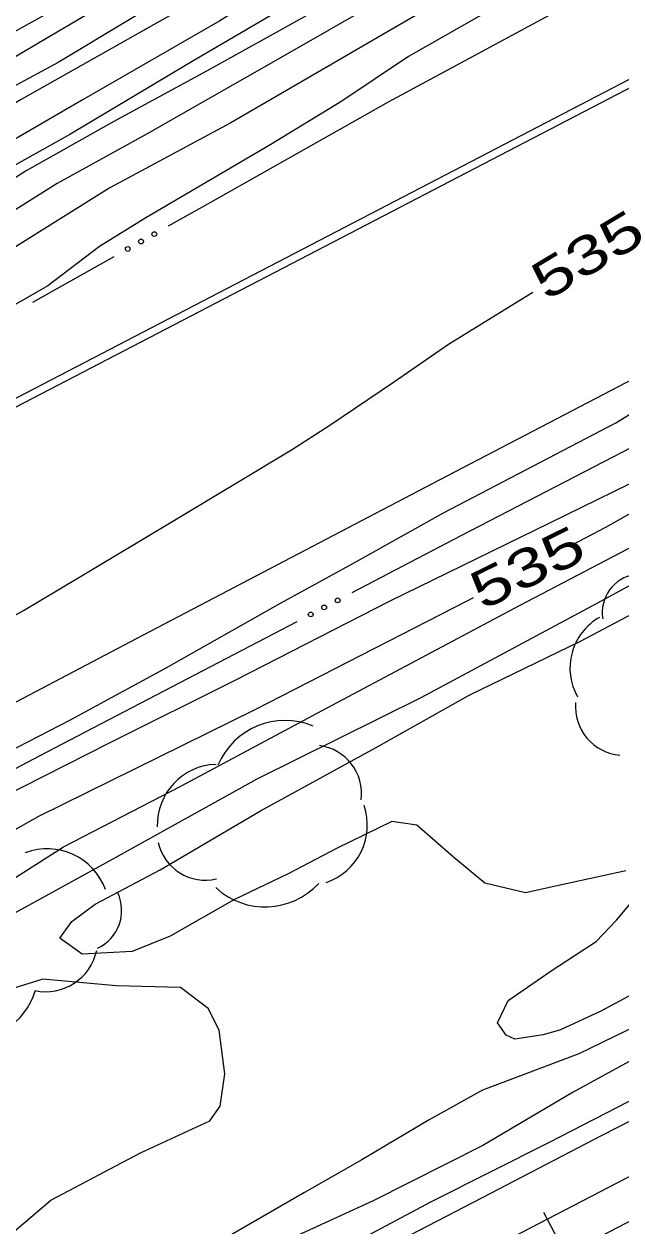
# Model space of a CAD drawing. Extents: x 2361284 to 2366480, y 6976556 to 6985346.
# Drawn here: x 2361931 to 2362006.3, y 6977542.1 to 6977693.8 of the extents above; entities that cross this region are included whole.
import ezdxf
from ezdxf.enums import TextEntityAlignment as Align

# ---------------------------------------------------------------- set-up
doc = ezdxf.new("R2010")
doc.units = 0
doc.header["$LTSCALE"] = 1.9
for name, color, linetype, lineweight in [('12', 7, 'Continuous', 13), ('13', 7, 'Continuous', 13), ('16', 7, 'Continuous', 13), ('21', 7, 'Continuous', 13), ('29', 7, 'Continuous', 13), ('3', 7, 'Continuous', 13)]:
    doc.layers.add(name, color=color, linetype=linetype, lineweight=lineweight)

msp = doc.modelspace()

# ---------------------------------------------------------------- linework, layer by layer
at = {"layer": '12'}
for points in [[(2362120.512, 6977805.427), (2362108.237, 6977798.501), (2362098.81, 6977792.821), (2362086.401, 6977784.282), (2362077.122, 6977778.833), (2362066.344, 6977772.282), (2362053.1, 6977764.204), (2362040.379, 6977756.723), (2362022.162, 6977745.93), (2362010.176, 6977739.125), (2361991.118, 6977728.273), (2361976.403, 6977719.342), (2361965.762, 6977712.972), (2361948.334, 6977703.145), (2361928.946, 6977692.32), (2361909.97, 6977681.4), (2361894.354, 6977672.45), (2361879.358, 6977663.377), (2361865.472, 6977655.635), (2361853.882, 6977649.194), (2361837.066, 6977640.284), (2361825.596, 6977633.904), (2361817.367, 6977629.446), (2361817.168, 6977629.344)], [(2362126.766, 6977793.337), (2362114.157, 6977785.966), (2362106.128, 6977781.419), (2362086.506, 6977769.053), (2362073.52, 6977761.158), (2362056.462, 6977750.346), (2362045.491, 6977744.002), (2362032.643, 6977736.449), (2362022.896, 6977730.756), (2362011.012, 6977723.762), (2361989.14, 6977711.184), (2361973.203, 6977701.362), (2361952.209, 6977689.052), (2361936.766, 6977679.844), (2361912.792, 6977666.465), (2361895.006, 6977656.486), (2361884.565, 6977650.106), (2361867.61, 6977640.134), (2361860.077, 6977636.052), (2361841.376, 6977625.594), (2361828.324, 6977618.33), (2361824.663, 6977616.385)], [(2362138.623, 6977699.164), (2362118.932, 6977689.667), (2362104.685, 6977682.881), (2362086.852, 6977673.75), (2362064.06, 6977662.294), (2362046.583, 6977653.346), (2362027.598, 6977643.325), (2362004.371, 6977630.264), (2362000.142, 6977628.014)], [(2361781.56, 6977537.57), (2361796.496, 6977545.364), (2361809.025, 6977551.952), (2361813.819, 6977554.648), (2361821.804, 6977559.494), (2361827.02, 6977563.014), (2361834.996, 6977567.731), (2361845.854, 6977573.234), (2361858.871, 6977579.887), (2361872.612, 6977587.318), (2361883.877, 6977594.137), (2361896.097, 6977600.593), (2361902.852, 6977604.188), (2361914.403, 6977610.618), (2361925.336, 6977616.662), (2361930.926, 6977619.795), (2361937.688, 6977623.83), (2361950.207, 6977631.319), (2361964.755, 6977640.048), (2361969.596, 6977643.174), (2361977.636, 6977648.591), (2361984.579, 6977653.387), (2361992.135, 6977658.07), (2361995.227, 6977659.959)], [(2361987.704, 6977621.395), (2361986.957, 6977620.998), (2361960.127, 6977607.271), (2361932.813, 6977593.802), (2361921.135, 6977587.23), (2361898.319, 6977575.143), (2361879.152, 6977565.179), (2361865.967, 6977557.374), (2361852.034, 6977547.992), (2361844.222, 6977543.046), (2361832.843, 6977536.518), (2361827.127, 6977532.883), (2361820.194, 6977528.957), (2361816.005, 6977524.607), (2361813.165, 6977522.54), (2361808.714, 6977519.428), (2361804.64, 6977515.599)]]:
    msp.add_lwpolyline(points, dxfattribs=at)
at = {"layer": '13'}
msp.add_line((2362005.696, 6977643.457), (2362019.465, 6977652.038), dxfattribs=at)
for points in [[(2362133.611, 6977805.542), (2362116.401, 6977795.009), (2362100.061, 6977785.282), (2362079.372, 6977772.545), (2362050.714, 6977755.371), (2362028.69, 6977743.062), (2362005.784, 6977729.893), (2361994.539, 6977723.886), (2361985.283, 6977718.246), (2361966.017, 6977707.144), (2361953.875, 6977700.108), (2361935.319, 6977688.931), (2361917.957, 6977679.576), (2361905.372, 6977672.565), (2361889.878, 6977662.547), (2361876.642, 6977654.572), (2361862.884, 6977646.929), (2361844.431, 6977637.774), (2361826.823, 6977627.896), (2361812.695, 6977619.201), (2361790.48, 6977607.948)], [(2362126.058, 6977804.68), (2362109.943, 6977794.717), (2362091.944, 6977784.045), (2362074.037, 6977773.015), (2362049.469, 6977757.94), (2362019.366, 6977741.253), (2362006.826, 6977733.873), (2361989.432, 6977723.597), (2361973.33, 6977714.234), (2361961.602, 6977707.682), (2361945.515, 6977698.888), (2361928.827, 6977688.989), (2361911.169, 6977678.331), (2361897, 6977669.765), (2361878.971, 6977658.914), (2361858.448, 6977647.567), (2361843.176, 6977639.392), (2361834.667, 6977634.871), (2361822.469, 6977628.384), (2361821.394, 6977627.804)], [(2362130.199, 6977800.54), (2362116.102, 6977792.726), (2362105.414, 6977786.133), (2362073.113, 6977767.126), (2362053.314, 6977754.316), (2362028.391, 6977740.808), (2361999.405, 6977724.482), (2361976.744, 6977710.776), (2361953.89, 6977697.427), (2361930.643, 6977684.236), (2361890.841, 6977660.077), (2361869.963, 6977648.187), (2361846.997, 6977635.988), (2361826.513, 6977624.783), (2361814.165, 6977618.205), (2361801.776, 6977611.737), (2361791.296, 6977606.286)], [(2362124.133, 6977794.702), (2362109.524, 6977786.222), (2362093.943, 6977776.793), (2362077.339, 6977766.506), (2362053.678, 6977751.759), (2362045.615, 6977746.732), (2362027.883, 6977737.463), (2362007.174, 6977725.656), (2361990.846, 6977715.83), (2361975.922, 6977706.828), (2361955.701, 6977694.174), (2361938.255, 6977684.149), (2361924.311, 6977676.066), (2361908.798, 6977666.777), (2361890.249, 6977656.161), (2361875.794, 6977648.082), (2361859.879, 6977639.021), (2361844.499, 6977630.684), (2361832.281, 6977623.947), (2361823.785, 6977619.356)], [(2362126.818, 6977790.977), (2362114.561, 6977783.43), (2362101.476, 6977775.365), (2362087.496, 6977766.972), (2362072.446, 6977758.378), (2362059.692, 6977750.336), (2362045.593, 6977741.732), (2362030.499, 6977732.628), (2362011.217, 6977721.154), (2362001.931, 6977715.426), (2361985.37, 6977705.898), (2361966.595, 6977694.808), (2361954.021, 6977687.849), (2361942.33, 6977681.467), (2361931.279, 6977675.271), (2361919.907, 6977668.043)], [(2362123.622, 6977785.286), (2362112.153, 6977777.966), (2362098.997, 6977769.942), (2362090.272, 6977764.198), (2362074.285, 6977754.315), (2362055.607, 6977743.508), (2362043.931, 6977736.626), (2362028.773, 6977728.011), (2362016.262, 6977720.572), (2362003.095, 6977711.907), (2361988.55, 6977703.778), (2361976.455, 6977697.022), (2361962.48, 6977688.999), (2361946.535, 6977679.927), (2361935.164, 6977673.678), (2361922.32, 6977665.585)], [(2362126.862, 6977783.276), (2362114.007, 6977775.364), (2362101.992, 6977768.39), (2362087.267, 6977759.489), (2362074.585, 6977751.088), (2362056.201, 6977740.913), (2362041.783, 6977731.185), (2362025.889, 6977722.104), (2362012.321, 6977713.304), (2361996.486, 6977704.253), (2361979.481, 6977694.3), (2361957.113, 6977681.298), (2361941.84, 6977673.131), (2361923.219, 6977661.524), (2361908.09, 6977651.82), (2361891.676, 6977642.813), (2361879.855, 6977636.37), (2361863.592, 6977627.165), (2361847.314, 6977618.5), (2361836.387, 6977612.806), (2361818.429, 6977602.945), (2361810.042, 6977598.475), (2361802.558, 6977594.694), (2361797.769, 6977592.488)], [(2362123.156, 6977776.451), (2362114.261, 6977770.817), (2362104.482, 6977765.264), (2362096.587, 6977760.468), (2362081.71, 6977750.586), (2362070.181, 6977742.036), (2362056.909, 6977734.829), (2362048.107, 6977729.745), (2362030.883, 6977719.6), (2362019.916, 6977712.896), (2362002.731, 6977702.813), (2361992.683, 6977697.186), (2361979.535, 6977689.681), (2361971.097, 6977684.051), (2361962.149, 6977678.576), (2361951.458, 6977672.293), (2361946.356, 6977669.324)], [(2362328.927, 6977717.615), (2362320.037, 6977713.36), (2362308.248, 6977708.108), (2362290.899, 6977699.472), (2362278.278, 6977693.111), (2362259.519, 6977683.403), (2362239.272, 6977673.459), (2362222.522, 6977665.1), (2362207.602, 6977657.598), (2362191.921, 6977650.238), (2362167.382, 6977638.444), (2362144.066, 6977627.302), (2362119.957, 6977614.552), (2362092.792, 6977600.133), (2362068.25, 6977587.669), (2362053.869, 6977580.261), (2362037.52, 6977572.627), (2362019.998, 6977564.369), (2361997.288, 6977552.682), (2361982.369, 6977545.171), (2361955.553, 6977530.904)], [(2362119.865, 6977692.575), (2362112.657, 6977689.097), (2362098.821, 6977682.205), (2362090.151, 6977678.063), (2362079.671, 6977672.642), (2362061.64, 6977664.31), (2362050.983, 6977658.719), (2362036.047, 6977650.856), (2362026.017, 6977645.56), (2362011.43, 6977637.721), (2361997.335, 6977630.817), (2361977.069, 6977620.904), (2361957.681, 6977610.979), (2361941.845, 6977603.108), (2361922.289, 6977593.212), (2361901.639, 6977582.464), (2361884.991, 6977573.756), (2361875.159, 6977568.683), (2361859.961, 6977561.037), (2361846.053, 6977553.324), (2361833.547, 6977546.596), (2361822.069, 6977540.996)], [(2361858.905, 6977541.676), (2361864.771, 6977547.473), (2361875.014, 6977554.43), (2361880.301, 6977557.91), (2361890.53, 6977563.428), (2361903.733, 6977570.454), (2361915.105, 6977576.703), (2361935.96, 6977589.962), (2361950.798, 6977597.623), (2361968.638, 6977607.192), (2361993.633, 6977620.441), (2362008.978, 6977628.488), (2362021.094, 6977635.333), (2362034.683, 6977642.843), (2362042.373, 6977647.046), (2362053.626, 6977653.073), (2362062.184, 6977657.586), (2362081.524, 6977667.169), (2362093.152, 6977671.74), (2362103.136, 6977676.466), (2362112.248, 6977680.603), (2362118.733, 6977683.305), (2362132.169, 6977689.073)], [(2361946.356, 6977669.324), (2361940.51, 6977665.688), (2361934.007, 6977660.727), (2361928.874, 6977657.798), (2361919.42, 6977651.937), (2361912.181, 6977647.618), (2361904.843, 6977643.038), (2361898.231, 6977639.095), (2361896.444, 6977637.708), (2361894.475, 6977634.449), (2361893.787, 6977632.194), (2361893.023, 6977628.365), (2361892.853, 6977627.274)], [(2362198.795, 6977667.764), (2362195.225, 6977665.51), (2362187.204, 6977661.405), (2362174.404, 6977655.103), (2362165.947, 6977650.491), (2362152.886, 6977641.066), (2362143.366, 6977636.856), (2362132.278, 6977631.24), (2362116.592, 6977623.481), (2362105.29, 6977617.153), (2362093.967, 6977611.245), (2362082.793, 6977605.148), (2362071.21, 6977598.038), (2362061.805, 6977593.348), (2362049.219, 6977587.518), (2362042.508, 6977584.503), (2362030.305, 6977578.477), (2362015.754, 6977571.009), (2362001.042, 6977563.858), (2361988.884, 6977559.282), (2361982.131, 6977555.528), (2361973.627, 6977550.497), (2361966.396, 6977546.369), (2361954.462, 6977539.474)], [(2361928.635, 6977580.981), (2361942.145, 6977588.4), (2361960.419, 6977598.565), (2361981.134, 6977608.831), (2362003.889, 6977621.019), (2362022.155, 6977630.973), (2362040.537, 6977641.308), (2362054.937, 6977649.876)], [(2362194.06, 6977647.118), (2362191.911, 6977645.978), (2362185.997, 6977643.231), (2362179.098, 6977640.066), (2362170.765, 6977635.946), (2362162.923, 6977632.013), (2362154.214, 6977627.648), (2362143.321, 6977622.645), (2362123.645, 6977612.657), (2362113.394, 6977607.398), (2362096.296, 6977598.737), (2362077.08, 6977589.733), (2362062.262, 6977583.071), (2362043.512, 6977573.574), (2362023.038, 6977563.307), (2362003.91, 6977553.565), (2361988.823, 6977545.692), (2361956.861, 6977529.117)], [(2361817.728, 6977542.114), (2361831.312, 6977549.184), (2361844.864, 6977556.513), (2361857.623, 6977563.935), (2361873.538, 6977572.907), (2361891.099, 6977582.494), (2361906.383, 6977590.501), (2361923.712, 6977599.206), (2361936.778, 6977605.969), (2361948.926, 6977612.546), (2361963.349, 6977620.693), (2361972.591, 6977625.762), (2361983.952, 6977632.121), (2362005.696, 6977643.457)], [(2362130.105, 6977626.299), (2362109.729, 6977616.365), (2362088.611, 6977605.484), (2362074.625, 6977596.5), (2362062.444, 6977590.214), (2362049.13, 6977584.276), (2362039.836, 6977579.378), (2362023.309, 6977570.661), (2362011.829, 6977565.342), (2362000.288, 6977559.041), (2361988.911, 6977552.282), (2361975.077, 6977545.312), (2361960.459, 6977538.641)], [(2362006.933, 6977586.925), (2361999.049, 6977585.22), (2361994.278, 6977584.185), (2361989.176, 6977585.406), (2361985.184, 6977588.68), (2361980.557, 6977592.726), (2361977.413, 6977593.163), (2361970.533, 6977589.79), (2361964.324, 6977586.57), (2361957.544, 6977583.316), (2361949.428, 6977578.718), (2361944.636, 6977576.764), (2361938.349, 6977576.414), (2361935.5, 6977578.446), (2361937.02, 6977580.55), (2361939.979, 6977582.759), (2361948.168, 6977587.077), (2361960.838, 6977594.528), (2361975.344, 6977602.447), (2361987.16, 6977609.118), (2362001.247, 6977615.904), (2362013.087, 6977622.166)], [(2362010.796, 6977572.992), (2362003.811, 6977569.236), (2361998.723, 6977566.877), (2361996.538, 6977566.237), (2361992.923, 6977565.692), (2361991.869, 6977566.192), (2361990.754, 6977567.772), (2361992.087, 6977570.604), (2361997.662, 6977574.428), (2362003.228, 6977578.03), (2362005.782, 6977580.724), (2362009.391, 6977585.049)], [(2361928.71, 6977540.55), (2361934.374, 6977545.375), (2361945.698, 6977551.362), (2361954.45, 6977555.425), (2361955.744, 6977557.269), (2361956.334, 6977561.353), (2361955.614, 6977566.849), (2361954.246, 6977569.585), (2361950.759, 6977572.222), (2361942.637, 6977572.434), (2361933.358, 6977573.286), (2361923.457, 6977570.192)]]:
    msp.add_lwpolyline(points, dxfattribs=at)
at = {"layer": '16'}
for centre, radius, start, end in [((2362008.883, 6977619.502), 4.904, 99.11961, 189.11961), ((2362007.264, 6977612.513), 7.36, 119.62773, 209.62773), ((2362006.724, 6977607.654), 6.136, 175.15181, 265.15181), ((2361963.949, 6977596.732), 9.187, 67.2544, 157.2544), ((2361967.478, 6977596.677), 6.121, 352.53375, 82.53375), ((2361955.477, 6977592.718), 7.659, 91.73699, 181.73699), ((2361966.668, 6977592.729), 7.659, 288.65332, 18.65332), ((2361953.884, 6977591.895), 6.121, 193.12097, 283.12097), ((2361933.894, 6977581.839), 7.88, 20.33606, 110.33606), ((2361961.424, 6977591.584), 9.187, 227.38664, 317.38664), ((2361938.072, 6977581.942), 5.25, 294.97414, 24.97414), ((2361933.738, 6977578.266), 6.569, 258.06634, 348.06634), ((2361924.788, 6977573.877), 7.88, 254.81189, 344.81189)]:
    msp.add_arc(centre, radius, start, end, dxfattribs=at)
at = {"layer": '21'}
msp.add_line((2361942.352, 6977664.416), (2361932.057, 6977658.629), dxfattribs=at)
for points in [[(2362001.683, 6977697.311), (2361976.97, 6977683.897), (2361954.519, 6977671.262), (2361949.186, 6977668.261)], [(2362025.618, 6977649.657), (2361986.139, 6977629.191), (2361972.367, 6977621.999)], [(2361965.421, 6977618.373), (2361933.787, 6977601.852), (2361912.253, 6977590.576)]]:
    msp.add_lwpolyline(points, dxfattribs=at)
for centre in [(2361945.765, 6977666.338), (2361947.438, 6977667.279), (2361944.091, 6977665.397), (2361970.583, 6977621.066), (2361967.179, 6977619.289), (2361968.881, 6977620.177)]:
    msp.add_circle(centre, 0.3, dxfattribs=at)
at = {"layer": '29'}
msp.add_line((2361996.581, 6977543.886), (2361999.811, 6977537.675), dxfattribs=at)
for points in [[(2361704.201, 6977390.867), (2361755.38, 6977417.515), (2361806.58, 6977444.143), (2361916.543, 6977501.222), (2362026.516, 6977558.29), (2362109.889, 6977601.626), (2362193.271, 6977644.961), (2362268.744, 6977683.951), (2362344.238, 6977722.911), (2362401.082, 6977752.352), (2362457.884, 6977781.834)], [(2361706.503, 6977386.428), (2361757.683, 6977413.077), (2361808.882, 6977439.705), (2361918.845, 6977496.783), (2362028.819, 6977553.852), (2362112.191, 6977597.188), (2362195.563, 6977640.512), (2362271.037, 6977679.503), (2362346.531, 6977718.462), (2362403.373, 6977747.905), (2362460.186, 6977777.396)]]:
    msp.add_lwpolyline(points, dxfattribs=at)
at = {"layer": '3'}
for points in [[(2361749.171, 6977552.323), (2361749.138, 6977552.303), (2361795.597, 6977576.746), (2362013.891, 6977690.167), (2362206.999, 6977790.39), (2362401.822, 6977891.177)], [(2361749.586, 6977551.457), (2361749.586, 6977551.457), (2361796.045, 6977575.901), (2362014.329, 6977689.312), (2362207.437, 6977789.534), (2362402.259, 6977890.321)], [(2362128.101, 6977711.529), (2362096.61, 6977695.131), (2362033.599, 6977662.389), (2362002.101, 6977646.003), (2361983.397, 6977636.245), (2361970.935, 6977629.728), (2361946.02, 6977616.672), (2361921.114, 6977603.6), (2361887.906, 6977586.17), (2361871.297, 6977577.465), (2361846.37, 6977564.431), (2361833.899, 6977557.929), (2361830.435, 6977556.128), (2361823.5, 6977552.541), (2361816.556, 6977548.971), (2361811.922, 6977546.601), (2361802.644, 6977541.879)]]:
    msp.add_lwpolyline(points, dxfattribs=at)

# ---------------------------------------------------------------- texts
at = {"layer": '12', "width": 1.4}
for rotation, p in [(31.028, (2362003.34, 6977662.63)), (26.369, (2361995.571, 6977623.093))]:
    msp.add_text(' 535 ', height=4.8, rotation=rotation, dxfattribs=at).set_placement(p, align=Align.CENTER)

doc.saveas('drawing.dxf')
